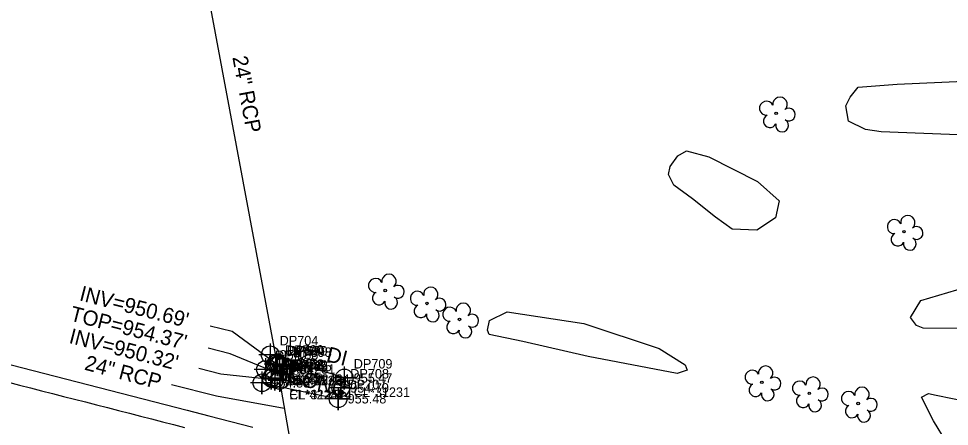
# Model space of a CAD drawing. Extents: x 1182322 to 1186765, y 572295 to 575411.
# Drawn here: x 1184083.8 to 1184329.7, y 574224.4 to 574332.1 of the extents above; entities that cross this region are included whole.
import ezdxf

# ---------------------------------------------------------------- set-up
doc = ezdxf.new("R2010")
doc.units = 0
for name, color, linetype in [('Exist Right of Way Line', 7, 'Continuous'), ('Exist Roads EOP', 7, 'Continuous'), ('Exist Roads EOT', 7, 'Continuous'), ('Exist Structure Minor Drop Inlet', 7, 'Continuous'), ('Exist Structure Minor Drop Inlet Cogo Comment', 7, 'Continuous'), ('Exist Structure Minor Drop Inlet Cogo Elevation', 7, 'Continuous'), ('Exist Structure Minor Drop Inlet Cogo Number', 7, 'Continuous'), ('Exist Structure Minor Drop Inlet Cogo Point CELL', 7, 'Continuous'), ('Exist Structure Minor Drop Inlet Leader', 7, 'Continuous'), ('Exist Structure Minor Drop Inlet Text', 7, 'Continuous'), ('Exist Structure Minor Drop Inlet Top Elevation', 7, 'Continuous'), ('Exist Structure Minor Paved Ditch or Gutter', 7, 'Continuous'), ('Exist Structure Minor Paved Ditch or Gutter Cogo Comment', 7, 'Continuous'), ('Exist Structure Minor Paved Ditch or Gutter Cogo Elevation', 7, 'Continuous'), ('Exist Structure Minor Paved Ditch or Gutter Cogo Number', 7, 'Continuous'), ('Exist Structure Minor Paved Ditch or Gutter Cogo Point CELL', 7, 'Continuous'), ('Exist Structure Minor Paved Ditch or Gutter Text', 7, 'Continuous'), ('Exist Structure Minor Pipes RCP 24 Inch', 7, 'Continuous'), ('Exist Structure Minor Pipes RCP 24 Inch Cogo Comment', 7, 'Continuous'), ('Exist Structure Minor Pipes RCP 24 Inch Cogo Elevation', 7, 'Continuous'), ('Exist Structure Minor Pipes RCP 24 Inch Cogo Number', 7, 'Continuous'), ('Exist Structure Minor Pipes RCP 24 Inch Cogo Point CELL', 7, 'Continuous'), ('Exist Structure Minor Pipes RCP 24 Inch Invert', 7, 'Continuous'), ('Exist Structure Minor Pipes RCP 24 Inch Text', 7, 'Continuous'), ('Exist Vegetation Tree CELL', 7, 'Continuous'), ('Exist Vegetation Woods Line', 7, 'Continuous')]:
    doc.layers.add(name, color=color, linetype=linetype)

msp = doc.modelspace()

# ---------------------------------------------------------------- linework, layer by layer
at = {"layer": 'Exist Right of Way Line'}
msp.add_arc((1184007.06, 574337.15), 88, 93.8746, 93.8746, dxfattribs=at)
at = {"layer": 'Exist Roads EOP'}
msp.add_lwpolyline([(1184081.78, 574240.61), (1184087.59, 574239.12), (1184093.4, 574237.62), (1184099.21, 574236.13), (1184105.02, 574234.63), (1184110.83, 574233.13), (1184116.64, 574231.64), (1184122.45, 574230.14), (1184128.26, 574228.64), (1184134.07, 574227.15), (1184139.88, 574225.65), (1184145.69, 574224.15)], dxfattribs=at)
at = {"layer": 'Exist Roads EOT'}
msp.add_lwpolyline([(1184081.1, 574236.05), (1184084, 574235.31), (1184086.91, 574234.55), (1184089.81, 574233.8), (1184092.72, 574233.05), (1184095.62, 574232.31), (1184098.53, 574231.57), (1184101.44, 574230.83), (1184104.35, 574230.09), (1184107.25, 574229.34), (1184110.15, 574228.58), (1184113.06, 574227.83), (1184115.96, 574227.09), (1184118.87, 574226.34), (1184121.78, 574225.6), (1184124.68, 574224.85), (1184127.59, 574224.11)], dxfattribs=at)
at = {"layer": 'Exist Structure Minor Drop Inlet'}
msp.add_lwpolyline([(1184153.78, 574240.23), (1184152.69, 574240.6), (1184151.68, 574240.84), (1184150.53, 574237.1), (1184151.46, 574236.88), (1184152.76, 574236.52), (1184153.78, 574240.23)], dxfattribs=at)
at = {"layer": 'Exist Structure Minor Drop Inlet Cogo Point CELL'}
for points in [[(1184151.68, 574243.84), (1184151.68, 574237.84), (1184151.68, 574240.84), (1184154.68, 574240.84), (1184148.68, 574240.84)], [(1184152.69, 574243.6), (1184152.69, 574237.6), (1184152.69, 574240.6), (1184155.69, 574240.6), (1184149.69, 574240.6)], [(1184153.78, 574243.23), (1184153.78, 574237.23), (1184153.78, 574240.23), (1184156.78, 574240.23), (1184150.78, 574240.23)], [(1184150.53, 574240.1), (1184150.53, 574234.1), (1184150.53, 574237.1), (1184153.53, 574237.1), (1184147.53, 574237.1)], [(1184151.46, 574239.88), (1184151.46, 574233.88), (1184151.46, 574236.88), (1184154.46, 574236.88), (1184148.46, 574236.88)], [(1184152.76, 574239.52), (1184152.76, 574233.52), (1184152.76, 574236.52), (1184155.76, 574236.52), (1184149.76, 574236.52)]]:
    msp.add_lwpolyline(points, dxfattribs=at)
for centre in [(1184151.68, 574240.84), (1184152.69, 574240.6), (1184153.78, 574240.23), (1184150.53, 574237.1), (1184151.46, 574236.88), (1184152.76, 574236.52)]:
    msp.add_circle(centre, 2.34, dxfattribs=at)
at = {"layer": 'Exist Structure Minor Drop Inlet Leader'}
msp.add_lwpolyline([(1184153.15, 574239.89), (1184162.25, 574244.37), (1184164.14, 574243.89)], dxfattribs=at)
at = {"layer": 'Exist Structure Minor Paved Ditch or Gutter'}
msp.add_lwpolyline([(1184150.23, 574243.3), (1184149, 574239.43), (1184148.06, 574235.9), (1184168.19, 574231.69), (1184168.89, 574234.54), (1184169.81, 574237.17), (1184150.23, 574243.3)], dxfattribs=at)
at = {"layer": 'Exist Structure Minor Paved Ditch or Gutter Cogo Point CELL'}
for points in [[(1184150.23, 574246.3), (1184150.23, 574240.3), (1184150.23, 574243.3), (1184153.23, 574243.3), (1184147.23, 574243.3)], [(1184149, 574242.43), (1184149, 574236.43), (1184149, 574239.43), (1184152, 574239.43), (1184146, 574239.43)], [(1184169.81, 574240.17), (1184169.81, 574234.17), (1184169.81, 574237.17), (1184172.81, 574237.17), (1184166.81, 574237.17)], [(1184148.06, 574238.9), (1184148.06, 574232.9), (1184148.06, 574235.9), (1184151.06, 574235.9), (1184145.06, 574235.9)], [(1184168.89, 574237.54), (1184168.89, 574231.54), (1184168.89, 574234.54), (1184171.89, 574234.54), (1184165.89, 574234.54)], [(1184168.19, 574234.69), (1184168.19, 574228.69), (1184168.19, 574231.69), (1184171.19, 574231.69), (1184165.19, 574231.69)]]:
    msp.add_lwpolyline(points, dxfattribs=at)
for centre in [(1184150.23, 574243.3), (1184149, 574239.43), (1184169.81, 574237.17), (1184148.06, 574235.9), (1184168.89, 574234.54), (1184168.19, 574231.69)]:
    msp.add_circle(centre, 2.34, dxfattribs=at)
at = {"layer": 'Exist Structure Minor Pipes RCP 24 Inch'}
for p, q in [((1184152.17, 574240.64), (1184125.87, 574381.29)), ((1184164.16, 574171.79), (1184152.74, 574236.54))]:
    msp.add_line(p, q, dxfattribs=at)
at = {"layer": 'Exist Structure Minor Pipes RCP 24 Inch Cogo Point CELL'}
for points in [[(1184152.17, 574243.64), (1184152.17, 574237.64), (1184152.17, 574240.64), (1184155.17, 574240.64), (1184149.17, 574240.64)], [(1184152.74, 574239.54), (1184152.74, 574233.54), (1184152.74, 574236.54), (1184155.74, 574236.54), (1184149.74, 574236.54)]]:
    msp.add_lwpolyline(points, dxfattribs=at)
for centre in [(1184152.17, 574240.64), (1184152.74, 574236.54)]:
    msp.add_circle(centre, 2.34, dxfattribs=at)
at = {"layer": 'Exist Structure Minor Pipes RCP 24 Inch Invert'}
for points in [[(1184152.17, 574240.64), (1184140.15, 574249.41), (1184134.34, 574250.9)], [(1184151.6, 574238.58), (1184139.66, 574243.55), (1184133.85, 574245.04)], [(1184152.74, 574236.54), (1184137.22, 574238.21), (1184131.41, 574239.7)]]:
    msp.add_lwpolyline(points, dxfattribs=at)
at = {"layer": 'Exist Structure Minor Pipes RCP 24 Inch Text'}
msp.add_lwpolyline([(1184153.96, 574229.14), (1184136.04, 574232.33), (1184124.12, 574235.38)], dxfattribs=at)
at = {"layer": 'Exist Vegetation Tree CELL'}
for p, q in [((1184283.91, 574307.1), (1184283.91, 574307.1)), ((1184317.66, 574275.81), (1184317.66, 574275.81)), ((1184180.62, 574260.28), (1184180.62, 574260.28)), ((1184191.65, 574256.87), (1184191.65, 574256.87)), ((1184200.24, 574252.64), (1184200.24, 574252.64)), ((1184280.12, 574236.03), (1184280.12, 574236.03)), ((1184292.64, 574233.13), (1184292.64, 574233.13)), ((1184305.56, 574230.42), (1184305.56, 574230.42))]:
    msp.add_line(p, q, dxfattribs=at)
for centre in [(1184283.91, 574307.1), (1184317.66, 574275.81), (1184180.62, 574260.28), (1184191.65, 574256.87), (1184200.24, 574252.64), (1184280.12, 574236.03), (1184292.64, 574233.13), (1184305.56, 574230.42)]:
    msp.add_circle(centre, 0.326, dxfattribs=at)
for centre, radius, start, end in [((1184284.92, 574309.51), 1.9, 311.4735, 188.5723), ((1184281.35, 574308.46), 1.86, 24.5374, 274.0857), ((1184287.24, 574306.77), 1.7, 235.6545, 128.9324), ((1184282.27, 574305.07), 1.73, 117.036, 333.7181), ((1184285.45, 574303.89), 1.69, 165.9394, 60.6034), ((1184315.1, 574277.17), 1.86, 24.5374, 274.0857), ((1184318.67, 574278.23), 1.9, 311.4735, 188.5723), ((1184320.99, 574275.48), 1.7, 235.6545, 128.9324), ((1184316.02, 574273.78), 1.73, 117.036, 333.7181), ((1184319.21, 574272.61), 1.69, 165.9394, 60.6034), ((1184181.62, 574262.69), 1.9, 311.4735, 188.5723), ((1184178.06, 574261.64), 1.86, 24.5374, 274.0857), ((1184183.95, 574259.95), 1.7, 235.6545, 128.9324), ((1184178.97, 574258.25), 1.73, 117.036, 333.7181), ((1184189.09, 574258.23), 1.86, 24.5374, 274.0857), ((1184192.66, 574259.28), 1.9, 311.4735, 188.5723), ((1184182.16, 574257.08), 1.69, 165.9394, 60.6034), ((1184194.98, 574256.54), 1.7, 235.6545, 128.9324), ((1184201.24, 574255.05), 1.9, 311.4735, 188.5723), ((1184190.01, 574254.84), 1.73, 117.036, 333.7181), ((1184193.19, 574253.67), 1.69, 165.9394, 60.6034), ((1184197.68, 574254), 1.86, 24.5374, 274.0857), ((1184198.6, 574250.61), 1.73, 117.036, 333.7181), ((1184203.57, 574252.31), 1.7, 235.6545, 128.9324), ((1184201.78, 574249.43), 1.69, 165.9394, 60.6034), ((1184281.12, 574238.44), 1.9, 311.4735, 188.5723), ((1184277.56, 574237.39), 1.86, 24.5374, 274.0857), ((1184283.45, 574235.7), 1.7, 235.6545, 128.9324), ((1184293.65, 574235.55), 1.9, 311.4735, 188.5723), ((1184278.47, 574234), 1.73, 117.036, 333.7181), ((1184290.08, 574234.5), 1.86, 24.5374, 274.0857), ((1184295.97, 574232.81), 1.7, 235.6545, 128.9324), ((1184306.57, 574232.83), 1.9, 311.4735, 188.5723), ((1184281.66, 574232.83), 1.69, 165.9394, 60.6034), ((1184291, 574231.11), 1.73, 117.036, 333.7181), ((1184303, 574231.78), 1.86, 24.5374, 274.0857), ((1184294.18, 574229.93), 1.69, 165.9394, 60.6034), ((1184303.92, 574228.39), 1.73, 117.036, 333.7181), ((1184308.89, 574230.09), 1.7, 235.6545, 128.9324), ((1184307.1, 574227.22), 1.69, 165.9394, 60.6034)]:
    msp.add_arc(centre, radius, start, end, dxfattribs=at)
at = {"layer": 'Exist Vegetation Woods Line'}
for points in [[(1184315.86, 574314.84), (1184341.41, 574316), (1184359.41, 574315.71), (1184365.31, 574311.92), (1184371.7, 574302.44), (1184371.11, 574300.5), (1184366.46, 574299.41), (1184334.2, 574301.3), (1184311.66, 574302.25), (1184307.51, 574302.82), (1184302.98, 574305), (1184302.26, 574309.05), (1184303.45, 574311.36), (1184305.53, 574313.99)], [(1184261.83, 574284.52), (1184256.85, 574288.09), (1184255.42, 574290.93), (1184255.91, 574293.09), (1184257.93, 574295.91), (1184260.25, 574297.19), (1184266.15, 574295.58), (1184278.99, 574289.07), (1184284.69, 574283.97), (1184283.75, 574279.49), (1184278.81, 574276.26), (1184272.3, 574276.46), (1184267.86, 574279.64)], [(1184322.12, 574257.64), (1184336.41, 574261.84), (1184346.3, 574258.65), (1184348.46, 574256.83), (1184347.89, 574254.22), (1184346.43, 574251.86), (1184338.86, 574250.21), (1184322.71, 574250.33), (1184320.99, 574251), (1184319.38, 574253.12)], [(1184212.85, 574254.65), (1184233.13, 574251.6), (1184252.95, 574244.98), (1184259.88, 574240.68), (1184260.43, 574239.26), (1184257.74, 574238.35), (1184234.24, 574242.85), (1184216.96, 574246.78), (1184208.11, 574248.63), (1184207.67, 574249.78), (1184208.16, 574252.32)], [(1184334.78, 574230.86), (1184352.5, 574228.94), (1184370.88, 574219.7), (1184367.88, 574214.93), (1184358.24, 574204.4), (1184351.85, 574205.55), (1184339.62, 574209.43), (1184334.16, 574214.63), (1184328.9, 574220.24), (1184325.49, 574225.84), (1184322.3, 574232.12), (1184324.1, 574233.09), (1184326.19, 574232.63)]]:
    msp.add_lwpolyline(points, close=True, dxfattribs=at)

# ---------------------------------------------------------------- texts
at = {"layer": 'Exist Structure Minor Drop Inlet Cogo Comment'}
for s, p in [('BL*31251', (1184156.28, 574235.23)), ('CL*31251', (1184155.26, 574231.52))]:
    msp.add_text(s, height=2.5, dxfattribs=at).set_placement(p)
at = {"layer": 'Exist Structure Minor Drop Inlet Cogo Elevation'}
for s, p in [('954.58', (1184154.18, 574239.59)), ('954.40', (1184155.19, 574239.35)), ('954.55', (1184156.28, 574238.98)), ('954.55', (1184153.03, 574235.85)), ('954.37', (1184153.96, 574235.63)), ('954.49', (1184155.26, 574235.27))]:
    msp.add_text(s, height=2.5, dxfattribs=at).set_placement(p)
at = {"layer": 'Exist Structure Minor Drop Inlet Cogo Number'}
for s, p in [('DP700', (1184154.18, 574243.34)), ('DP699', (1184155.19, 574243.1)), ('DP698', (1184156.28, 574242.73)), ('DP701', (1184153.03, 574239.6)), ('DP702', (1184153.96, 574239.38)), ('DP703', (1184155.26, 574239.02))]:
    msp.add_text(s, height=2.5, dxfattribs=at).set_placement(p)
at = {"layer": 'Exist Structure Minor Drop Inlet Text'}
msp.add_text('DI', height=4, rotation=345.6405, dxfattribs=at).set_placement((1184164.85, 574241.64))
at = {"layer": 'Exist Structure Minor Drop Inlet Top Elevation'}
msp.add_text("TOP=954.37'", height=4, rotation=345.6405, dxfattribs=at).set_placement((1184097.12, 574252.38))
at = {"layer": 'Exist Structure Minor Paved Ditch or Gutter Cogo Comment'}
for s, p in [('BL*31231', (1184152.73, 574238.3)), ('CL*31231', (1184172.31, 574232.17))]:
    msp.add_text(s, height=2.5, dxfattribs=at).set_placement(p)
at = {"layer": 'Exist Structure Minor Paved Ditch or Gutter Cogo Elevation'}
for s, p in [('954.85', (1184152.73, 574242.05)), ('954.64', (1184151.5, 574238.18)), ('954.83', (1184150.56, 574234.65)), ('955.47', (1184172.31, 574235.92)), ('954.79', (1184171.39, 574233.29)), ('955.48', (1184170.69, 574230.44))]:
    msp.add_text(s, height=2.5, dxfattribs=at).set_placement(p)
at = {"layer": 'Exist Structure Minor Paved Ditch or Gutter Cogo Number'}
for s, p in [('DP704', (1184152.73, 574245.8)), ('DP705', (1184151.5, 574241.93)), ('DP709', (1184172.31, 574239.67)), ('DP706', (1184150.56, 574238.4)), ('DP708', (1184171.39, 574237.04)), ('DP707', (1184170.69, 574234.19))]:
    msp.add_text(s, height=2.5, dxfattribs=at).set_placement(p)
at = {"layer": 'Exist Structure Minor Paved Ditch or Gutter Text'}
msp.add_text('CONC', height=4, rotation=345.6405, dxfattribs=at).set_placement((1184154.61, 574236.06))
at = {"layer": 'Exist Structure Minor Pipes RCP 24 Inch Cogo Comment'}
for s, p in [('BL*422424', (1184154.67, 574235.64)), ('EL*422424', (1184155.24, 574231.54))]:
    msp.add_text(s, height=2.5, dxfattribs=at).set_placement(p)
at = {"layer": 'Exist Structure Minor Pipes RCP 24 Inch Cogo Elevation'}
for s, p in [('950.69', (1184154.67, 574239.39)), ('950.32', (1184155.24, 574235.29))]:
    msp.add_text(s, height=2.5, dxfattribs=at).set_placement(p)
at = {"layer": 'Exist Structure Minor Pipes RCP 24 Inch Cogo Number'}
for s, p in [('DP697', (1184154.67, 574243.14)), ('DP696', (1184155.24, 574239.04))]:
    msp.add_text(s, height=2.5, dxfattribs=at).set_placement(p)
at = {"layer": 'Exist Structure Minor Pipes RCP 24 Inch Invert'}
for s, p in [("INV=950.69'", (1184099.62, 574257.72)), ("INV=950.32'", (1184096.88, 574246.48))]:
    msp.add_text(s, height=4, rotation=345.6405, dxfattribs=at).set_placement(p)
at = {"layer": 'Exist Structure Minor Pipes RCP 24 Inch Text'}
for rotation, p in [(280.591, (1184140.23, 574321.93)), (345.1316, (1184100.95, 574239.41))]:
    msp.add_text('24" RCP', height=4, rotation=rotation, dxfattribs=at).set_placement(p)

doc.saveas('drawing.dxf')
